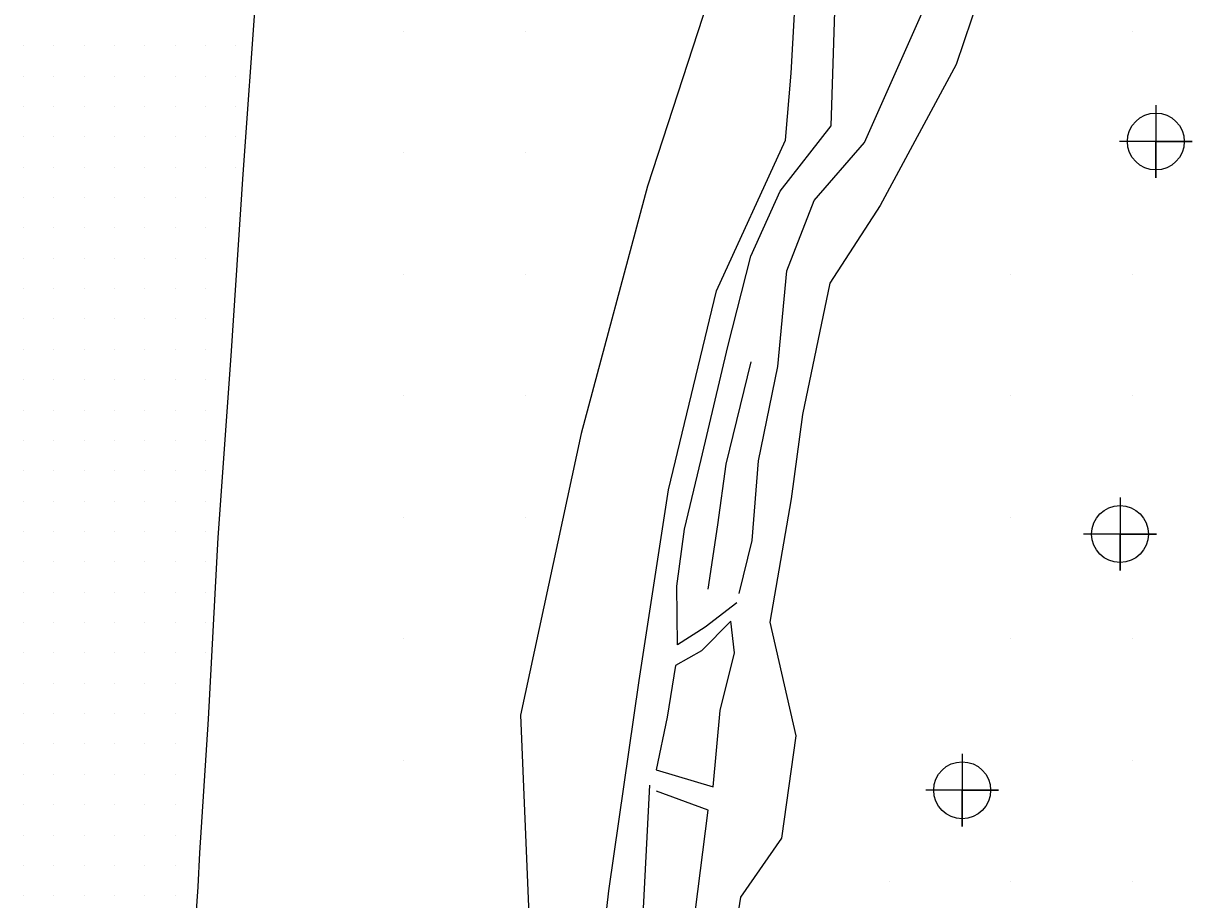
# Model space of a CAD drawing. Extents: x 1762120 to 1766775, y 709485 to 712965.
# Drawn here: x 1764703.8 to 1764800.2, y 710713.4 to 710785.6 of the extents above; entities that cross this region are included whole.
import ezdxf

# ---------------------------------------------------------------- set-up
doc = ezdxf.new("R2010")
doc.units = 0
for name, color, linetype in [('Exist DTM Breakline', 7, 'Continuous'), ('Exist DTM Breakline Underwater', 7, 'Continuous'), ('Exist DTM QL2 LIDAR Elevation Point', 7, 'Continuous'), ('Exist DTM Regular Point CELL', 7, 'Continuous'), ('Exist DTM Scan Elevation Point', 7, 'Continuous'), ('Exist Roads EOP', 7, 'Continuous')]:
    doc.layers.add(name, color=color, linetype=linetype)

msp = doc.modelspace()

# ---------------------------------------------------------------- linework, layer by layer
at = {"layer": 'Exist DTM Breakline'}
for points in [[(1764766.643, 710804.969), (1764762.58, 710795.029), (1764755.156, 710772.194), (1764749.685, 710751.814), (1764744.7, 710728.633), (1764745.723, 710703.677), (1764747.545, 710686.494), (1764744.778, 710654.564), (1764742.163, 710628.068), (1764735.528, 710601.79), (1764734.554, 710583.938)], [(1764784.369, 710793.437), (1764780.576, 710782.207), (1764774.315, 710770.609), (1764770.161, 710764.203), (1764767.922, 710753.394), (1764766.972, 710746.452), (1764765.236, 710736.291), (1764767.356, 710726.921), (1764766.182, 710718.479), (1764762.815, 710713.631), (1764760.513, 710699.073)], [(1764750.744, 710703.505), (1764751.957, 710714.15), (1764754.449, 710731.478), (1764756.886, 710747.167), (1764760.845, 710763.577), (1764766.504, 710775.97), (1764766.994, 710781.483), (1764767.56, 710791.794)], [(1764755.854, 710724.117), (1764760.553, 710722.72), (1764761.144, 710729.004), (1764762.315, 710733.749), (1764762.023, 710736.35), (1764759.588, 710733.927), (1764757.468, 710732.703), (1764756.777, 710728.452), (1764755.854, 710724.117)]]:
    msp.add_lwpolyline(points, dxfattribs=at)
at = {"layer": 'Exist DTM Breakline Underwater'}
for points in [[(1764762.696, 710738.63), (1764763.776, 710743.014), (1764764.282, 710749.567), (1764765.876, 710757.325), (1764766.617, 710765.217), (1764768.882, 710771.019), (1764773.02, 710775.797), (1764777.642, 710786.164), (1764780.808, 710793.973), (1764782.924, 710801.229), (1764784.835, 710809.149), (1764787.483, 710814.367), (1764787.493, 710819.347), (1764786.733, 710822.464), (1764785.367, 710825.733), (1764785.273, 710827.231), (1764782.164, 710828.581), (1764780.157, 710826.489), (1764776.571, 710822.913), (1764772.537, 710807.447)], [(1764762.494, 710737.866), (1764759.911, 710735.878), (1764757.625, 710734.42), (1764757.578, 710739.242), (1764758.184, 710743.93), (1764759.559, 710749.669), (1764761.776, 710758.987), (1764763.662, 710766.417), (1764766.084, 710771.779), (1764770.283, 710777.166), (1764770.574, 710786.57), (1764772.725, 710807.33)], [(1764760.133, 710738.999), (1764760.935, 710744.302), (1764761.629, 710749.28), (1764763.694, 710757.725)], [(1764742.004, 710579.971), (1764741.019, 710585.151), (1764738.014, 710590.546), (1764738.8, 710595.17), (1764741.261, 710606.573), (1764743.819, 710613.29), (1764746.294, 710623.26), (1764748.067, 710630.996), (1764749.03, 710640.703), (1764751.331, 710650.222), (1764754.467, 710665.647), (1764755.109, 710674.094), (1764756.65, 710680.102), (1764754.626, 710689.973), (1764753.795, 710697.037), (1764753.716, 710697.201), (1764753.422, 710702.132), (1764753.233, 710706.356), (1764754.709, 710710.574), (1764755.328, 710722.852)], [(1764745.609, 710580.451), (1764743.481, 710586.211), (1764741.488, 710590.829), (1764740.752, 710594.82), (1764743.476, 710605.906), (1764747.898, 710611.951), (1764749.98, 710622.737), (1764750.913, 710630.847), (1764752.95, 710639.747), (1764754.311, 710649.946), (1764756.914, 710665.807), (1764757.413, 710673.001), (1764759.211, 710679.698), (1764756.716, 710689.899), (1764757.867, 710696.369), (1764758.059, 710702.417), (1764758.534, 710705.744), (1764759.075, 710712.358), (1764760.157, 710720.8), (1764755.883, 710722.353)]]:
    msp.add_lwpolyline(points, dxfattribs=at)
at = {"layer": 'Exist DTM QL2 LIDAR Elevation Point'}
for p, q in [((1764735.079, 710784.933), (1764735.079, 710784.933)), ((1764745.08, 710784.933), (1764745.08, 710784.933)), ((1764795.087, 710784.933), (1764795.087, 710784.933)), ((1764735.079, 710774.932), (1764735.079, 710774.932)), ((1764745.08, 710774.932), (1764745.08, 710774.932)), ((1764795.087, 710774.932), (1764795.087, 710774.932)), ((1764735.079, 710764.931), (1764735.079, 710764.931)), ((1764745.08, 710764.931), (1764745.08, 710764.931)), ((1764785.085, 710764.931), (1764785.085, 710764.931)), ((1764795.087, 710764.931), (1764795.087, 710764.931)), ((1764735.079, 710754.93), (1764735.079, 710754.93)), ((1764745.08, 710754.93), (1764745.08, 710754.93)), ((1764785.085, 710754.93), (1764785.085, 710754.93)), ((1764795.087, 710754.93), (1764795.087, 710754.93)), ((1764735.079, 710744.928), (1764735.079, 710744.928)), ((1764745.08, 710744.928), (1764745.08, 710744.928)), ((1764785.085, 710744.928), (1764785.085, 710744.928)), ((1764735.079, 710734.927), (1764735.079, 710734.927)), ((1764785.085, 710734.927), (1764785.085, 710734.927)), ((1764795.087, 710734.927), (1764795.087, 710734.927)), ((1764735.079, 710724.926), (1764735.079, 710724.926)), ((1764795.087, 710724.926), (1764795.087, 710724.926)), ((1764775.084, 710714.924), (1764775.084, 710714.924)), ((1764785.085, 710714.924), (1764785.085, 710714.924)), ((1764795.087, 710714.924), (1764795.087, 710714.924))]:
    msp.add_line(p, q, dxfattribs=at)
at = {"layer": 'Exist DTM Regular Point CELL'}
for points in [[(1764797.012, 710778.87), (1764797.012, 710772.87), (1764797.012, 710775.87), (1764800.012, 710775.87), (1764794.012, 710775.87)], [(1764794.065, 710746.536), (1764794.065, 710740.536), (1764794.065, 710743.536), (1764797.065, 710743.536), (1764791.065, 710743.536)], [(1764781.064, 710725.441), (1764781.064, 710719.441), (1764781.064, 710722.441), (1764784.064, 710722.441), (1764778.064, 710722.441)]]:
    msp.add_lwpolyline(points, dxfattribs=at)
for centre in [(1764797.012, 710775.87), (1764794.065, 710743.536), (1764781.064, 710722.441)]:
    msp.add_circle(centre, 2.344, dxfattribs=at)
at = {"layer": 'Exist DTM Scan Elevation Point'}
for p, q in [((1764703.75, 710783.75), (1764703.75, 710783.75)), ((1764706.25, 710783.75), (1764706.25, 710783.75)), ((1764708.75, 710783.75), (1764708.75, 710783.75)), ((1764711.25, 710783.75), (1764711.25, 710783.75)), ((1764713.75, 710783.75), (1764713.75, 710783.75)), ((1764716.25, 710783.75), (1764716.25, 710783.75)), ((1764718.75, 710783.75), (1764718.75, 710783.75)), ((1764721.25, 710783.75), (1764721.25, 710783.75)), ((1764703.75, 710781.25), (1764703.75, 710781.25)), ((1764706.25, 710781.25), (1764706.25, 710781.25)), ((1764708.75, 710781.25), (1764708.75, 710781.25)), ((1764711.25, 710781.25), (1764711.25, 710781.25)), ((1764713.75, 710781.25), (1764713.75, 710781.25)), ((1764716.25, 710781.25), (1764716.25, 710781.25)), ((1764718.75, 710781.25), (1764718.75, 710781.25)), ((1764721.25, 710781.25), (1764721.25, 710781.25)), ((1764703.75, 710778.75), (1764703.75, 710778.75)), ((1764706.25, 710778.75), (1764706.25, 710778.75)), ((1764708.75, 710778.75), (1764708.75, 710778.75)), ((1764711.25, 710778.75), (1764711.25, 710778.75)), ((1764713.75, 710778.75), (1764713.75, 710778.75)), ((1764716.25, 710778.75), (1764716.25, 710778.75)), ((1764718.75, 710778.75), (1764718.75, 710778.75)), ((1764721.25, 710778.75), (1764721.25, 710778.75)), ((1764703.75, 710776.25), (1764703.75, 710776.25)), ((1764706.25, 710776.25), (1764706.25, 710776.25)), ((1764708.75, 710776.25), (1764708.75, 710776.25)), ((1764711.25, 710776.25), (1764711.25, 710776.25)), ((1764713.75, 710776.25), (1764713.75, 710776.25)), ((1764716.25, 710776.25), (1764716.25, 710776.25)), ((1764718.75, 710776.25), (1764718.75, 710776.25)), ((1764721.25, 710776.25), (1764721.25, 710776.25)), ((1764703.75, 710773.75), (1764703.75, 710773.75)), ((1764706.25, 710773.75), (1764706.25, 710773.75)), ((1764708.75, 710773.75), (1764708.75, 710773.75)), ((1764711.25, 710773.75), (1764711.25, 710773.75)), ((1764713.75, 710773.75), (1764713.75, 710773.75)), ((1764716.25, 710773.75), (1764716.25, 710773.75)), ((1764718.75, 710773.75), (1764718.75, 710773.75)), ((1764721.25, 710773.75), (1764721.25, 710773.75)), ((1764703.75, 710771.25), (1764703.75, 710771.25)), ((1764706.25, 710771.25), (1764706.25, 710771.25)), ((1764708.75, 710771.25), (1764708.75, 710771.25)), ((1764711.25, 710771.25), (1764711.25, 710771.25)), ((1764713.75, 710771.25), (1764713.75, 710771.25)), ((1764716.25, 710771.25), (1764716.25, 710771.25)), ((1764718.75, 710771.25), (1764718.75, 710771.25)), ((1764703.75, 710768.75), (1764703.75, 710768.75)), ((1764706.25, 710768.75), (1764706.25, 710768.75)), ((1764708.75, 710768.75), (1764708.75, 710768.75)), ((1764711.25, 710768.75), (1764711.25, 710768.75)), ((1764713.75, 710768.75), (1764713.75, 710768.75)), ((1764716.25, 710768.75), (1764716.25, 710768.75)), ((1764718.75, 710768.75), (1764718.75, 710768.75)), ((1764703.75, 710766.25), (1764703.75, 710766.25)), ((1764706.25, 710766.25), (1764706.25, 710766.25)), ((1764708.75, 710766.25), (1764708.75, 710766.25)), ((1764711.25, 710766.25), (1764711.25, 710766.25)), ((1764713.75, 710766.25), (1764713.75, 710766.25)), ((1764716.25, 710766.25), (1764716.25, 710766.25)), ((1764718.75, 710766.25), (1764718.75, 710766.25)), ((1764703.75, 710763.75), (1764703.75, 710763.75)), ((1764706.25, 710763.75), (1764706.25, 710763.75)), ((1764708.75, 710763.75), (1764708.75, 710763.75)), ((1764711.25, 710763.75), (1764711.25, 710763.75)), ((1764713.75, 710763.75), (1764713.75, 710763.75)), ((1764716.25, 710763.75), (1764716.25, 710763.75)), ((1764718.75, 710763.75), (1764718.75, 710763.75)), ((1764703.75, 710761.25), (1764703.75, 710761.25)), ((1764706.25, 710761.25), (1764706.25, 710761.25)), ((1764708.75, 710761.25), (1764708.75, 710761.25)), ((1764711.25, 710761.25), (1764711.25, 710761.25)), ((1764713.75, 710761.25), (1764713.75, 710761.25)), ((1764716.25, 710761.25), (1764716.25, 710761.25)), ((1764718.75, 710761.25), (1764718.75, 710761.25)), ((1764703.75, 710758.75), (1764703.75, 710758.75)), ((1764706.25, 710758.75), (1764706.25, 710758.75)), ((1764708.75, 710758.75), (1764708.75, 710758.75)), ((1764711.25, 710758.75), (1764711.25, 710758.75)), ((1764713.75, 710758.75), (1764713.75, 710758.75)), ((1764716.25, 710758.75), (1764716.25, 710758.75)), ((1764718.75, 710758.75), (1764718.75, 710758.75)), ((1764703.75, 710756.25), (1764703.75, 710756.25)), ((1764706.25, 710756.25), (1764706.25, 710756.25)), ((1764708.75, 710756.25), (1764708.75, 710756.25)), ((1764711.25, 710756.25), (1764711.25, 710756.25)), ((1764713.75, 710756.25), (1764713.75, 710756.25)), ((1764716.25, 710756.25), (1764716.25, 710756.25)), ((1764718.75, 710756.25), (1764718.75, 710756.25)), ((1764703.75, 710753.75), (1764703.75, 710753.75)), ((1764706.25, 710753.75), (1764706.25, 710753.75)), ((1764708.75, 710753.75), (1764708.75, 710753.75)), ((1764711.25, 710753.75), (1764711.25, 710753.75)), ((1764713.75, 710753.75), (1764713.75, 710753.75)), ((1764716.25, 710753.75), (1764716.25, 710753.75)), ((1764718.75, 710753.75), (1764718.75, 710753.75)), ((1764703.75, 710751.25), (1764703.75, 710751.25)), ((1764706.25, 710751.25), (1764706.25, 710751.25)), ((1764708.75, 710751.25), (1764708.75, 710751.25)), ((1764711.25, 710751.25), (1764711.25, 710751.25)), ((1764713.75, 710751.25), (1764713.75, 710751.25)), ((1764716.25, 710751.25), (1764716.25, 710751.25)), ((1764718.75, 710751.25), (1764718.75, 710751.25)), ((1764703.75, 710748.75), (1764703.75, 710748.75)), ((1764706.25, 710748.75), (1764706.25, 710748.75)), ((1764708.75, 710748.75), (1764708.75, 710748.75)), ((1764711.25, 710748.75), (1764711.25, 710748.75)), ((1764713.75, 710748.75), (1764713.75, 710748.75)), ((1764716.25, 710748.75), (1764716.25, 710748.75)), ((1764718.75, 710748.75), (1764718.75, 710748.75)), ((1764703.75, 710746.25), (1764703.75, 710746.25)), ((1764706.25, 710746.25), (1764706.25, 710746.25)), ((1764708.75, 710746.25), (1764708.75, 710746.25)), ((1764711.25, 710746.25), (1764711.25, 710746.25)), ((1764713.75, 710746.25), (1764713.75, 710746.25)), ((1764716.25, 710746.25), (1764716.25, 710746.25)), ((1764718.75, 710746.25), (1764718.75, 710746.25)), ((1764703.75, 710743.75), (1764703.75, 710743.75)), ((1764706.25, 710743.75), (1764706.25, 710743.75)), ((1764708.75, 710743.75), (1764708.75, 710743.75)), ((1764711.25, 710743.75), (1764711.25, 710743.75)), ((1764713.75, 710743.75), (1764713.75, 710743.75)), ((1764716.25, 710743.75), (1764716.25, 710743.75)), ((1764718.75, 710743.75), (1764718.75, 710743.75)), ((1764703.75, 710741.25), (1764703.75, 710741.25)), ((1764706.25, 710741.25), (1764706.25, 710741.25)), ((1764708.75, 710741.25), (1764708.75, 710741.25)), ((1764711.25, 710741.25), (1764711.25, 710741.25)), ((1764713.75, 710741.25), (1764713.75, 710741.25)), ((1764716.25, 710741.25), (1764716.25, 710741.25)), ((1764718.75, 710741.25), (1764718.75, 710741.25)), ((1764703.75, 710738.75), (1764703.75, 710738.75)), ((1764706.25, 710738.75), (1764706.25, 710738.75)), ((1764708.75, 710738.75), (1764708.75, 710738.75)), ((1764711.25, 710738.75), (1764711.25, 710738.75)), ((1764713.75, 710738.75), (1764713.75, 710738.75)), ((1764716.25, 710738.75), (1764716.25, 710738.75)), ((1764718.75, 710738.75), (1764718.75, 710738.75)), ((1764703.75, 710736.25), (1764703.75, 710736.25)), ((1764706.25, 710736.25), (1764706.25, 710736.25)), ((1764708.75, 710736.25), (1764708.75, 710736.25)), ((1764711.25, 710736.25), (1764711.25, 710736.25)), ((1764713.75, 710736.25), (1764713.75, 710736.25)), ((1764716.25, 710736.25), (1764716.25, 710736.25)), ((1764718.75, 710736.25), (1764718.75, 710736.25)), ((1764703.75, 710733.75), (1764703.75, 710733.75)), ((1764706.25, 710733.75), (1764706.25, 710733.75)), ((1764708.75, 710733.75), (1764708.75, 710733.75)), ((1764711.25, 710733.75), (1764711.25, 710733.75)), ((1764713.75, 710733.75), (1764713.75, 710733.75)), ((1764716.25, 710733.75), (1764716.25, 710733.75)), ((1764718.75, 710733.75), (1764718.75, 710733.75)), ((1764703.75, 710731.25), (1764703.75, 710731.25)), ((1764706.25, 710731.25), (1764706.25, 710731.25)), ((1764708.75, 710731.25), (1764708.75, 710731.25)), ((1764711.25, 710731.25), (1764711.25, 710731.25)), ((1764713.75, 710731.25), (1764713.75, 710731.25)), ((1764716.25, 710731.25), (1764716.25, 710731.25)), ((1764703.75, 710728.75), (1764703.75, 710728.75)), ((1764706.25, 710728.75), (1764706.25, 710728.75)), ((1764708.75, 710728.75), (1764708.75, 710728.75)), ((1764711.25, 710728.75), (1764711.25, 710728.75)), ((1764713.75, 710728.75), (1764713.75, 710728.75)), ((1764716.25, 710728.75), (1764716.25, 710728.75)), ((1764703.75, 710726.25), (1764703.75, 710726.25)), ((1764706.25, 710726.25), (1764706.25, 710726.25)), ((1764708.75, 710726.25), (1764708.75, 710726.25)), ((1764711.25, 710726.25), (1764711.25, 710726.25)), ((1764713.75, 710726.25), (1764713.75, 710726.25)), ((1764716.25, 710726.25), (1764716.25, 710726.25)), ((1764703.75, 710723.75), (1764703.75, 710723.75)), ((1764706.25, 710723.75), (1764706.25, 710723.75)), ((1764708.75, 710723.75), (1764708.75, 710723.75)), ((1764711.25, 710723.75), (1764711.25, 710723.75)), ((1764713.75, 710723.75), (1764713.75, 710723.75)), ((1764716.25, 710723.75), (1764716.25, 710723.75)), ((1764703.75, 710721.25), (1764703.75, 710721.25)), ((1764706.25, 710721.25), (1764706.25, 710721.25)), ((1764708.75, 710721.25), (1764708.75, 710721.25)), ((1764711.25, 710721.25), (1764711.25, 710721.25)), ((1764713.75, 710721.25), (1764713.75, 710721.25)), ((1764716.25, 710721.25), (1764716.25, 710721.25)), ((1764703.75, 710718.75), (1764703.75, 710718.75)), ((1764706.25, 710718.75), (1764706.25, 710718.75)), ((1764708.75, 710718.75), (1764708.75, 710718.75)), ((1764711.25, 710718.75), (1764711.25, 710718.75)), ((1764713.75, 710718.75), (1764713.75, 710718.75)), ((1764716.25, 710718.75), (1764716.25, 710718.75)), ((1764703.75, 710716.25), (1764703.75, 710716.25)), ((1764706.25, 710716.25), (1764706.25, 710716.25)), ((1764708.75, 710716.25), (1764708.75, 710716.25)), ((1764711.25, 710716.25), (1764711.25, 710716.25)), ((1764713.75, 710716.25), (1764713.75, 710716.25)), ((1764716.25, 710716.25), (1764716.25, 710716.25)), ((1764703.75, 710713.75), (1764703.75, 710713.75)), ((1764706.25, 710713.75), (1764706.25, 710713.75)), ((1764708.75, 710713.75), (1764708.75, 710713.75)), ((1764711.25, 710713.75), (1764711.25, 710713.75)), ((1764713.75, 710713.75), (1764713.75, 710713.75)), ((1764716.25, 710713.75), (1764716.25, 710713.75))]:
    msp.add_line(p, q, dxfattribs=at)
at = {"layer": 'Exist Roads EOP'}
for points in [[(1764812.348, 710822.085), (1764798.349, 710829.728), (1764783.271, 710837.899), (1764772.045, 710843.941), (1764763.781, 710846.092), (1764761.655, 710846.953), (1764755.74, 710846.687), (1764750.408, 710846.342), (1764742.831, 710844.934), (1764739.399, 710843.422), (1764735.473, 710839.935), (1764731.926, 710835.483), (1764727.879, 710829.168), (1764726.325, 710825.377), (1764725.208, 710818.056), (1764723.859, 710803.115), (1764722.889, 710788.146), (1764721.809, 710773.184), (1764720.831, 710758.217), (1764719.771, 710743.256), (1764718.959, 710728.279), (1764718.242, 710717.271), (1764718.108, 710714.495)], [(1764718.108, 710714.495), (1764717.078, 710699.532), (1764716.227, 710684.558), (1764715.333, 710669.587), (1764714.478, 710654.612), (1764713.541, 710639.642), (1764712.717, 710624.666), (1764711.735, 710609.699), (1764710.758, 710594.733), (1764709.793, 710579.765)]]:
    msp.add_lwpolyline(points, dxfattribs=at)

doc.saveas('drawing.dxf')
